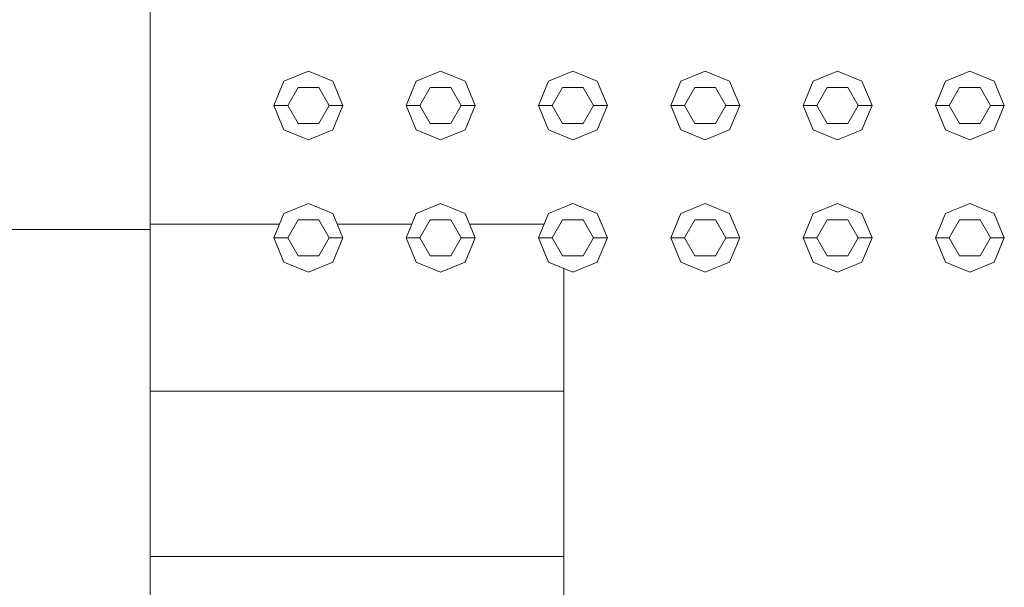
# Model space of a CAD drawing. Header units: millimetres. Extents: x 2 to 902, y -447 to 199.
# Tile 757 of 1056: x 42.966 to 43.681, y 149.062 to 149.474. Entities that reach past the tile are written whole.
import ezdxf

# ---------------------------------------------------------------- set-up
doc = ezdxf.new("R2010")
doc.units = ezdxf.units.MM
doc.header["$MEASUREMENT"] = 0
for name, color, linetype, lineweight in [('IFC-Elemento construtivo genérico-Contorno', 253, 'Continuous', 5), ('IFC-Janela-Contorno', 142, 'Continuous', 5), ('IFC-Laje-Contorno', 134, 'Continuous', 5), ('IFC-Parede padrão-Contorno', 44, 'Continuous', 5), ('IFC-Parede-Contorno', 42, 'Continuous', 5)]:
    doc.layers.add(name, color=color, linetype=linetype, lineweight=lineweight)

msp = doc.modelspace()

# ---------------------------------------------------------------- linework, layer by layer
at = {"layer": 'IFC-Elemento construtivo genérico-Contorno', "color": 7, "lineweight": 5}
for p, q in [((43.15817, 149.4292), (43.17585, 149.43653)), ((43.15817, 149.4292), (43.17585, 149.43653)), ((43.17585, 149.43653), (43.19353, 149.4292)), ((43.17585, 149.43653), (43.19353, 149.4292)), ((43.25417, 149.4292), (43.27185, 149.43653)), ((43.25417, 149.4292), (43.27185, 149.43653)), ((43.27185, 149.43653), (43.28953, 149.4292)), ((43.27185, 149.43653), (43.28953, 149.4292)), ((43.35017, 149.4292), (43.36785, 149.43653)), ((43.35017, 149.4292), (43.36785, 149.43653)), ((43.36785, 149.43653), (43.38552, 149.4292)), ((43.36785, 149.43653), (43.38552, 149.4292)), ((43.44617, 149.4292), (43.46385, 149.43653)), ((43.44617, 149.4292), (43.46385, 149.43653)), ((43.46385, 149.43653), (43.48153, 149.4292)), ((43.46385, 149.43653), (43.48153, 149.4292)), ((43.54217, 149.4292), (43.55985, 149.43653)), ((43.54217, 149.4292), (43.55985, 149.43653)), ((43.55985, 149.43653), (43.57753, 149.4292)), ((43.55985, 149.43653), (43.57753, 149.4292)), ((43.63817, 149.4292), (43.65585, 149.43653)), ((43.63817, 149.4292), (43.65585, 149.43653)), ((43.65585, 149.43653), (43.67353, 149.4292)), ((43.65585, 149.43653), (43.67353, 149.4292)), ((43.15085, 149.41153), (43.15817, 149.4292)), ((43.15085, 149.41153), (43.15817, 149.4292)), ((43.16085, 149.41153), (43.16835, 149.42452)), ((43.16085, 149.41153), (43.16835, 149.42452)), ((43.16835, 149.42452), (43.18335, 149.42452)), ((43.16835, 149.42452), (43.18335, 149.42452)), ((43.18335, 149.42452), (43.19085, 149.41153)), ((43.18335, 149.42452), (43.19085, 149.41153)), ((43.19353, 149.4292), (43.20085, 149.41153)), ((43.19353, 149.4292), (43.20085, 149.41153)), ((43.24685, 149.41153), (43.25417, 149.4292)), ((43.24685, 149.41153), (43.25417, 149.4292)), ((43.25685, 149.41153), (43.26435, 149.42452)), ((43.25685, 149.41153), (43.26435, 149.42452)), ((43.26435, 149.42452), (43.27935, 149.42452)), ((43.26435, 149.42452), (43.27935, 149.42452)), ((43.27935, 149.42452), (43.28685, 149.41153)), ((43.27935, 149.42452), (43.28685, 149.41153)), ((43.28953, 149.4292), (43.29685, 149.41153)), ((43.28953, 149.4292), (43.29685, 149.41153)), ((43.34285, 149.41153), (43.35017, 149.4292)), ((43.34285, 149.41153), (43.35017, 149.4292)), ((43.35285, 149.41153), (43.36035, 149.42452)), ((43.35285, 149.41153), (43.36035, 149.42452)), ((43.36035, 149.42452), (43.37535, 149.42452)), ((43.36035, 149.42452), (43.37535, 149.42452)), ((43.37535, 149.42452), (43.38285, 149.41153)), ((43.37535, 149.42452), (43.38285, 149.41153)), ((43.38552, 149.4292), (43.39285, 149.41153)), ((43.38552, 149.4292), (43.39285, 149.41153)), ((43.43885, 149.41153), (43.44617, 149.4292)), ((43.43885, 149.41153), (43.44617, 149.4292)), ((43.44885, 149.41153), (43.45635, 149.42452)), ((43.44885, 149.41153), (43.45635, 149.42452)), ((43.45635, 149.42452), (43.47135, 149.42452)), ((43.45635, 149.42452), (43.47135, 149.42452)), ((43.47135, 149.42452), (43.47885, 149.41153)), ((43.47135, 149.42452), (43.47885, 149.41153)), ((43.48153, 149.4292), (43.48885, 149.41153)), ((43.48153, 149.4292), (43.48885, 149.41153)), ((43.53485, 149.41153), (43.54217, 149.4292)), ((43.53485, 149.41153), (43.54217, 149.4292)), ((43.54485, 149.41153), (43.55235, 149.42452)), ((43.54485, 149.41153), (43.55235, 149.42452)), ((43.55235, 149.42452), (43.56735, 149.42452)), ((43.55235, 149.42452), (43.56735, 149.42452)), ((43.56735, 149.42452), (43.57485, 149.41153)), ((43.56735, 149.42452), (43.57485, 149.41153)), ((43.57753, 149.4292), (43.58485, 149.41153)), ((43.57753, 149.4292), (43.58485, 149.41153)), ((43.63085, 149.41153), (43.63817, 149.4292)), ((43.63085, 149.41153), (43.63817, 149.4292)), ((43.64085, 149.41153), (43.64835, 149.42452)), ((43.64085, 149.41153), (43.64835, 149.42452)), ((43.64835, 149.42452), (43.66335, 149.42452)), ((43.64835, 149.42452), (43.66335, 149.42452)), ((43.66335, 149.42452), (43.67085, 149.41153)), ((43.66335, 149.42452), (43.67085, 149.41153)), ((43.67353, 149.4292), (43.68085, 149.41153)), ((43.67353, 149.4292), (43.68085, 149.41153)), ((43.15085, 149.41153), (43.16085, 149.41153)), ((43.15085, 149.41153), (43.15817, 149.39384)), ((43.15085, 149.41153), (43.16085, 149.41153)), ((43.15085, 149.41153), (43.15817, 149.39384)), ((43.16085, 149.41153), (43.16835, 149.39853)), ((43.16085, 149.41153), (43.16835, 149.39853)), ((43.18335, 149.39853), (43.19085, 149.41153)), ((43.18335, 149.39853), (43.19085, 149.41153)), ((43.19085, 149.41153), (43.20085, 149.41153)), ((43.19085, 149.41153), (43.20085, 149.41153)), ((43.19353, 149.39384), (43.20085, 149.41153)), ((43.19353, 149.39384), (43.20085, 149.41153)), ((43.24685, 149.41153), (43.25685, 149.41153)), ((43.24685, 149.41153), (43.25417, 149.39384)), ((43.24685, 149.41153), (43.25685, 149.41153)), ((43.24685, 149.41153), (43.25417, 149.39384)), ((43.25685, 149.41153), (43.26435, 149.39853)), ((43.25685, 149.41153), (43.26435, 149.39853)), ((43.27935, 149.39853), (43.28685, 149.41153)), ((43.27935, 149.39853), (43.28685, 149.41153)), ((43.28685, 149.41153), (43.29685, 149.41153)), ((43.28685, 149.41153), (43.29685, 149.41153)), ((43.28953, 149.39384), (43.29685, 149.41153)), ((43.28953, 149.39384), (43.29685, 149.41153)), ((43.34285, 149.41153), (43.35285, 149.41153)), ((43.34285, 149.41153), (43.35017, 149.39384)), ((43.34285, 149.41153), (43.35285, 149.41153)), ((43.34285, 149.41153), (43.35017, 149.39384)), ((43.35285, 149.41153), (43.36035, 149.39853)), ((43.35285, 149.41153), (43.36035, 149.39853)), ((43.37535, 149.39853), (43.38285, 149.41153)), ((43.37535, 149.39853), (43.38285, 149.41153)), ((43.38285, 149.41153), (43.39285, 149.41153)), ((43.38285, 149.41153), (43.39285, 149.41153)), ((43.38552, 149.39384), (43.39285, 149.41153)), ((43.38552, 149.39384), (43.39285, 149.41153)), ((43.43885, 149.41153), (43.44885, 149.41153)), ((43.43885, 149.41153), (43.44617, 149.39384)), ((43.43885, 149.41153), (43.44885, 149.41153)), ((43.43885, 149.41153), (43.44617, 149.39384)), ((43.44885, 149.41153), (43.45635, 149.39853)), ((43.44885, 149.41153), (43.45635, 149.39853)), ((43.47135, 149.39853), (43.47885, 149.41153)), ((43.47135, 149.39853), (43.47885, 149.41153)), ((43.47885, 149.41153), (43.48885, 149.41153)), ((43.47885, 149.41153), (43.48885, 149.41153)), ((43.48153, 149.39384), (43.48885, 149.41153)), ((43.48153, 149.39384), (43.48885, 149.41153)), ((43.53485, 149.41153), (43.54485, 149.41153)), ((43.53485, 149.41153), (43.54217, 149.39384)), ((43.53485, 149.41153), (43.54485, 149.41153)), ((43.53485, 149.41153), (43.54217, 149.39384)), ((43.54485, 149.41153), (43.55235, 149.39853)), ((43.54485, 149.41153), (43.55235, 149.39853)), ((43.56735, 149.39853), (43.57485, 149.41153)), ((43.56735, 149.39853), (43.57485, 149.41153)), ((43.57485, 149.41153), (43.58485, 149.41153)), ((43.57485, 149.41153), (43.58485, 149.41153)), ((43.57753, 149.39384), (43.58485, 149.41153)), ((43.57753, 149.39384), (43.58485, 149.41153)), ((43.63085, 149.41153), (43.64085, 149.41153)), ((43.63085, 149.41153), (43.63817, 149.39384)), ((43.63085, 149.41153), (43.64085, 149.41153)), ((43.63085, 149.41153), (43.63817, 149.39384)), ((43.64085, 149.41153), (43.64835, 149.39853)), ((43.64085, 149.41153), (43.64835, 149.39853)), ((43.66335, 149.39853), (43.67085, 149.41153)), ((43.66335, 149.39853), (43.67085, 149.41153)), ((43.67085, 149.41153), (43.68085, 149.41153)), ((43.67085, 149.41153), (43.68085, 149.41153)), ((43.67353, 149.39384), (43.68085, 149.41153)), ((43.67353, 149.39384), (43.68085, 149.41153)), ((43.16835, 149.39853), (43.18335, 149.39853)), ((43.16835, 149.39853), (43.18335, 149.39853)), ((43.26435, 149.39853), (43.27935, 149.39853)), ((43.26435, 149.39853), (43.27935, 149.39853)), ((43.36035, 149.39853), (43.37535, 149.39853)), ((43.36035, 149.39853), (43.37535, 149.39853)), ((43.45635, 149.39853), (43.47135, 149.39853)), ((43.45635, 149.39853), (43.47135, 149.39853)), ((43.55235, 149.39853), (43.56735, 149.39853)), ((43.55235, 149.39853), (43.56735, 149.39853)), ((43.64835, 149.39853), (43.66335, 149.39853)), ((43.64835, 149.39853), (43.66335, 149.39853)), ((43.15817, 149.39384), (43.17585, 149.38653)), ((43.15817, 149.39384), (43.17585, 149.38653)), ((43.17585, 149.38653), (43.19353, 149.39384)), ((43.17585, 149.38653), (43.19353, 149.39384)), ((43.25417, 149.39384), (43.27185, 149.38653)), ((43.25417, 149.39384), (43.27185, 149.38653)), ((43.27185, 149.38653), (43.28953, 149.39384)), ((43.27185, 149.38653), (43.28953, 149.39384)), ((43.35017, 149.39384), (43.36785, 149.38653)), ((43.35017, 149.39384), (43.36785, 149.38653)), ((43.36785, 149.38653), (43.38552, 149.39384)), ((43.36785, 149.38653), (43.38552, 149.39384)), ((43.44617, 149.39384), (43.46385, 149.38653)), ((43.44617, 149.39384), (43.46385, 149.38653)), ((43.46385, 149.38653), (43.48153, 149.39384)), ((43.46385, 149.38653), (43.48153, 149.39384)), ((43.54217, 149.39384), (43.55985, 149.38653)), ((43.54217, 149.39384), (43.55985, 149.38653)), ((43.55985, 149.38653), (43.57753, 149.39384)), ((43.55985, 149.38653), (43.57753, 149.39384)), ((43.63817, 149.39384), (43.65585, 149.38653)), ((43.63817, 149.39384), (43.65585, 149.38653)), ((43.65585, 149.38653), (43.67353, 149.39384)), ((43.65585, 149.38653), (43.67353, 149.39384)), ((43.15817, 149.3332), (43.17585, 149.34052)), ((43.15817, 149.3332), (43.17585, 149.34052)), ((43.17585, 149.34052), (43.19353, 149.3332)), ((43.17585, 149.34052), (43.19353, 149.3332)), ((43.25417, 149.3332), (43.27185, 149.34052)), ((43.25417, 149.3332), (43.27185, 149.34052)), ((43.27185, 149.34052), (43.28953, 149.3332)), ((43.27185, 149.34052), (43.28953, 149.3332)), ((43.35017, 149.3332), (43.36785, 149.34052)), ((43.35017, 149.3332), (43.36785, 149.34052)), ((43.36785, 149.34052), (43.38552, 149.3332)), ((43.36785, 149.34052), (43.38552, 149.3332)), ((43.44617, 149.3332), (43.46385, 149.34052)), ((43.44617, 149.3332), (43.46385, 149.34052)), ((43.46385, 149.34052), (43.48153, 149.3332)), ((43.46385, 149.34052), (43.48153, 149.3332)), ((43.54217, 149.3332), (43.55985, 149.34052)), ((43.54217, 149.3332), (43.55985, 149.34052)), ((43.55985, 149.34052), (43.57753, 149.3332)), ((43.55985, 149.34052), (43.57753, 149.3332)), ((43.63817, 149.3332), (43.65585, 149.34052)), ((43.63817, 149.3332), (43.65585, 149.34052)), ((43.65585, 149.34052), (43.67353, 149.3332)), ((43.65585, 149.34052), (43.67353, 149.3332)), ((43.15085, 149.31552), (43.15817, 149.3332)), ((43.15085, 149.31552), (43.15817, 149.3332)), ((43.19353, 149.3332), (43.20085, 149.31552)), ((43.19353, 149.3332), (43.20085, 149.31552)), ((43.24685, 149.31552), (43.25417, 149.3332)), ((43.24685, 149.31552), (43.25417, 149.3332)), ((43.28953, 149.3332), (43.29685, 149.31552)), ((43.28953, 149.3332), (43.29685, 149.31552)), ((43.34285, 149.31552), (43.35017, 149.3332)), ((43.34285, 149.31552), (43.35017, 149.3332)), ((43.38552, 149.3332), (43.39285, 149.31552)), ((43.38552, 149.3332), (43.39285, 149.31552)), ((43.43885, 149.31552), (43.44617, 149.3332)), ((43.43885, 149.31552), (43.44617, 149.3332)), ((43.48153, 149.3332), (43.48885, 149.31552)), ((43.48153, 149.3332), (43.48885, 149.31552)), ((43.53485, 149.31552), (43.54217, 149.3332)), ((43.53485, 149.31552), (43.54217, 149.3332)), ((43.57753, 149.3332), (43.58485, 149.31552)), ((43.57753, 149.3332), (43.58485, 149.31552)), ((43.63085, 149.31552), (43.63817, 149.3332)), ((43.63085, 149.31552), (43.63817, 149.3332)), ((43.67353, 149.3332), (43.68085, 149.31552)), ((43.67353, 149.3332), (43.68085, 149.31552)), ((43.16085, 149.31552), (43.16835, 149.32851)), ((43.16085, 149.31552), (43.16835, 149.32851)), ((43.16835, 149.32851), (43.18335, 149.32851)), ((43.16835, 149.32851), (43.18335, 149.32851)), ((43.18335, 149.32851), (43.19085, 149.31552)), ((43.18335, 149.32851), (43.19085, 149.31552)), ((43.25685, 149.31552), (43.26435, 149.32851)), ((43.25685, 149.31552), (43.26435, 149.32851)), ((43.26435, 149.32851), (43.27935, 149.32851)), ((43.26435, 149.32851), (43.27935, 149.32851)), ((43.27935, 149.32851), (43.28685, 149.31552)), ((43.27935, 149.32851), (43.28685, 149.31552)), ((43.35285, 149.31552), (43.36035, 149.32851)), ((43.35285, 149.31552), (43.36035, 149.32851)), ((43.36035, 149.32851), (43.37535, 149.32851)), ((43.36035, 149.32851), (43.37535, 149.32851)), ((43.37535, 149.32851), (43.38285, 149.31552)), ((43.37535, 149.32851), (43.38285, 149.31552)), ((43.44885, 149.31552), (43.45635, 149.32851)), ((43.44885, 149.31552), (43.45635, 149.32851)), ((43.45635, 149.32851), (43.47135, 149.32851)), ((43.45635, 149.32851), (43.47135, 149.32851)), ((43.47135, 149.32851), (43.47885, 149.31552)), ((43.47135, 149.32851), (43.47885, 149.31552)), ((43.54485, 149.31552), (43.55235, 149.32851)), ((43.54485, 149.31552), (43.55235, 149.32851)), ((43.55235, 149.32851), (43.56735, 149.32851)), ((43.55235, 149.32851), (43.56735, 149.32851)), ((43.56735, 149.32851), (43.57485, 149.31552)), ((43.56735, 149.32851), (43.57485, 149.31552)), ((43.64085, 149.31552), (43.64835, 149.32851)), ((43.64085, 149.31552), (43.64835, 149.32851)), ((43.64835, 149.32851), (43.66335, 149.32851)), ((43.64835, 149.32851), (43.66335, 149.32851)), ((43.66335, 149.32851), (43.67085, 149.31552)), ((43.66335, 149.32851), (43.67085, 149.31552)), ((43.15085, 149.31552), (43.16085, 149.31552)), ((43.15085, 149.31552), (43.15817, 149.29785)), ((43.15085, 149.31552), (43.16085, 149.31552)), ((43.15085, 149.31552), (43.15817, 149.29785)), ((43.16085, 149.31552), (43.16835, 149.30253)), ((43.16085, 149.31552), (43.16835, 149.30253)), ((43.18335, 149.30253), (43.19085, 149.31552)), ((43.18335, 149.30253), (43.19085, 149.31552)), ((43.19085, 149.31552), (43.20085, 149.31552)), ((43.19085, 149.31552), (43.20085, 149.31552)), ((43.19353, 149.29785), (43.20085, 149.31552)), ((43.19353, 149.29785), (43.20085, 149.31552)), ((43.24685, 149.31552), (43.25685, 149.31552)), ((43.24685, 149.31552), (43.25417, 149.29785)), ((43.24685, 149.31552), (43.25685, 149.31552)), ((43.24685, 149.31552), (43.25417, 149.29785)), ((43.25685, 149.31552), (43.26435, 149.30253)), ((43.25685, 149.31552), (43.26435, 149.30253)), ((43.27935, 149.30253), (43.28685, 149.31552)), ((43.27935, 149.30253), (43.28685, 149.31552)), ((43.28685, 149.31552), (43.29685, 149.31552)), ((43.28685, 149.31552), (43.29685, 149.31552)), ((43.28953, 149.29785), (43.29685, 149.31552)), ((43.28953, 149.29785), (43.29685, 149.31552)), ((43.34285, 149.31552), (43.35285, 149.31552)), ((43.34285, 149.31552), (43.35017, 149.29785)), ((43.34285, 149.31552), (43.35285, 149.31552)), ((43.34285, 149.31552), (43.35017, 149.29785)), ((43.35285, 149.31552), (43.36035, 149.30253)), ((43.35285, 149.31552), (43.36035, 149.30253)), ((43.37535, 149.30253), (43.38285, 149.31552)), ((43.37535, 149.30253), (43.38285, 149.31552)), ((43.38285, 149.31552), (43.39285, 149.31552)), ((43.38285, 149.31552), (43.39285, 149.31552)), ((43.38552, 149.29785), (43.39285, 149.31552)), ((43.38552, 149.29785), (43.39285, 149.31552)), ((43.43885, 149.31552), (43.44885, 149.31552)), ((43.43885, 149.31552), (43.44617, 149.29785)), ((43.43885, 149.31552), (43.44885, 149.31552)), ((43.43885, 149.31552), (43.44617, 149.29785)), ((43.44885, 149.31552), (43.45635, 149.30253)), ((43.44885, 149.31552), (43.45635, 149.30253)), ((43.47135, 149.30253), (43.47885, 149.31552)), ((43.47135, 149.30253), (43.47885, 149.31552)), ((43.47885, 149.31552), (43.48885, 149.31552)), ((43.47885, 149.31552), (43.48885, 149.31552)), ((43.48153, 149.29785), (43.48885, 149.31552)), ((43.48153, 149.29785), (43.48885, 149.31552)), ((43.53485, 149.31552), (43.54485, 149.31552)), ((43.53485, 149.31552), (43.54217, 149.29785)), ((43.53485, 149.31552), (43.54485, 149.31552)), ((43.53485, 149.31552), (43.54217, 149.29785)), ((43.54485, 149.31552), (43.55235, 149.30253)), ((43.54485, 149.31552), (43.55235, 149.30253)), ((43.56735, 149.30253), (43.57485, 149.31552)), ((43.56735, 149.30253), (43.57485, 149.31552)), ((43.57485, 149.31552), (43.58485, 149.31552)), ((43.57485, 149.31552), (43.58485, 149.31552)), ((43.57753, 149.29785), (43.58485, 149.31552)), ((43.57753, 149.29785), (43.58485, 149.31552)), ((43.63085, 149.31552), (43.64085, 149.31552)), ((43.63085, 149.31552), (43.63817, 149.29785)), ((43.63085, 149.31552), (43.64085, 149.31552)), ((43.63085, 149.31552), (43.63817, 149.29785)), ((43.64085, 149.31552), (43.64835, 149.30253)), ((43.64085, 149.31552), (43.64835, 149.30253)), ((43.66335, 149.30253), (43.67085, 149.31552)), ((43.66335, 149.30253), (43.67085, 149.31552)), ((43.67085, 149.31552), (43.68085, 149.31552)), ((43.67085, 149.31552), (43.68085, 149.31552)), ((43.67353, 149.29785), (43.68085, 149.31552)), ((43.67353, 149.29785), (43.68085, 149.31552)), ((43.16835, 149.30253), (43.18335, 149.30253)), ((43.16835, 149.30253), (43.18335, 149.30253)), ((43.26435, 149.30253), (43.27935, 149.30253)), ((43.26435, 149.30253), (43.27935, 149.30253)), ((43.36035, 149.30253), (43.37535, 149.30253)), ((43.36035, 149.30253), (43.37535, 149.30253)), ((43.45635, 149.30253), (43.47135, 149.30253)), ((43.45635, 149.30253), (43.47135, 149.30253)), ((43.55235, 149.30253), (43.56735, 149.30253)), ((43.55235, 149.30253), (43.56735, 149.30253)), ((43.64835, 149.30253), (43.66335, 149.30253)), ((43.64835, 149.30253), (43.66335, 149.30253)), ((43.15817, 149.29785), (43.17585, 149.29052)), ((43.15817, 149.29785), (43.17585, 149.29052)), ((43.17585, 149.29052), (43.19353, 149.29785)), ((43.17585, 149.29052), (43.19353, 149.29785)), ((43.25417, 149.29785), (43.27185, 149.29052)), ((43.25417, 149.29785), (43.27185, 149.29052)), ((43.27185, 149.29052), (43.28953, 149.29785)), ((43.27185, 149.29052), (43.28953, 149.29785)), ((43.35017, 149.29785), (43.36785, 149.29052)), ((43.35017, 149.29785), (43.36785, 149.29052)), ((43.36785, 149.29052), (43.38552, 149.29785)), ((43.36785, 149.29052), (43.38552, 149.29785)), ((43.44617, 149.29785), (43.46385, 149.29052)), ((43.44617, 149.29785), (43.46385, 149.29052)), ((43.46385, 149.29052), (43.48153, 149.29785)), ((43.46385, 149.29052), (43.48153, 149.29785)), ((43.54217, 149.29785), (43.55985, 149.29052)), ((43.54217, 149.29785), (43.55985, 149.29052)), ((43.55985, 149.29052), (43.57753, 149.29785)), ((43.55985, 149.29052), (43.57753, 149.29785)), ((43.63817, 149.29785), (43.65585, 149.29052)), ((43.63817, 149.29785), (43.65585, 149.29052)), ((43.65585, 149.29052), (43.67353, 149.29785)), ((43.65585, 149.29052), (43.67353, 149.29785))]:
    msp.add_line(p, q, dxfattribs=at)
at = {"layer": 'IFC-Janela-Contorno', "color": 7, "lineweight": 5}
for p, q in [((43.06111, 149.07857), (43.06111, 149.0844)), ((43.06111, 149.0844), (43.33275, 149.0844)), ((43.36111, 149.02855), (43.36111, 149.0844)), ((43.06111, 149.0244), (43.06111, 149.07857))]:
    msp.add_line(p, q, dxfattribs=at)
at = {"layer": 'IFC-Laje-Contorno', "color": 7, "lineweight": 5}
for p, q in [((43.06111, 149.32552), (43.06111, 152.72304)), ((43.06111, 149.32552), (43.06111, 152.72303)), ((43.06111, 149.32152), (43.06111, 149.78319)), ((43.06111, 149.32552), (43.15499, 149.32552)), ((43.06111, 149.32552), (43.15499, 149.32552)), ((43.06111, 149.32153), (43.06111, 149.32552)), ((43.1967, 149.32552), (43.25099, 149.32552)), ((43.1967, 149.32552), (43.25099, 149.32552)), ((43.2927, 149.32552), (43.34699, 149.32552)), ((43.2927, 149.32552), (43.34699, 149.32552)), ((30.53711, 149.32153), (43.06111, 149.32153)), ((30.53711, 149.32152), (43.06111, 149.32152)), ((43.06111, 149.04552), (43.06111, 149.32153)), ((43.06111, 149.0844), (43.06111, 149.32153)), ((43.36111, 147.12212), (43.36111, 149.29331)), ((43.36111, 149.0244), (43.36111, 149.29331))]:
    msp.add_line(p, q, dxfattribs=at)
at = {"layer": 'IFC-Parede padrão-Contorno', "color": 7, "lineweight": 5}
msp.add_line((43.06111, 149.2044), (43.36111, 149.2044), dxfattribs=at)
at = {"layer": 'IFC-Parede-Contorno', "color": 7, "lineweight": 5}
for p, q in [((43.06111, 149.2044), (43.25157, 149.2044)), ((43.06111, 149.13728), (43.06111, 149.2044)), ((43.25157, 149.2044), (43.36111, 149.2044)), ((43.36111, 149.13728), (43.36111, 149.2044)), ((43.06111, 149.0844), (43.06111, 149.13728)), ((43.36111, 149.0844), (43.36111, 149.13728)), ((43.06111, 149.0844), (43.36111, 149.0844)), ((43.08947, 149.0844), (43.36111, 149.0844)), ((43.36111, 146.6844), (43.36111, 149.0844))]:
    msp.add_line(p, q, dxfattribs=at)

doc.saveas('drawing.dxf')
